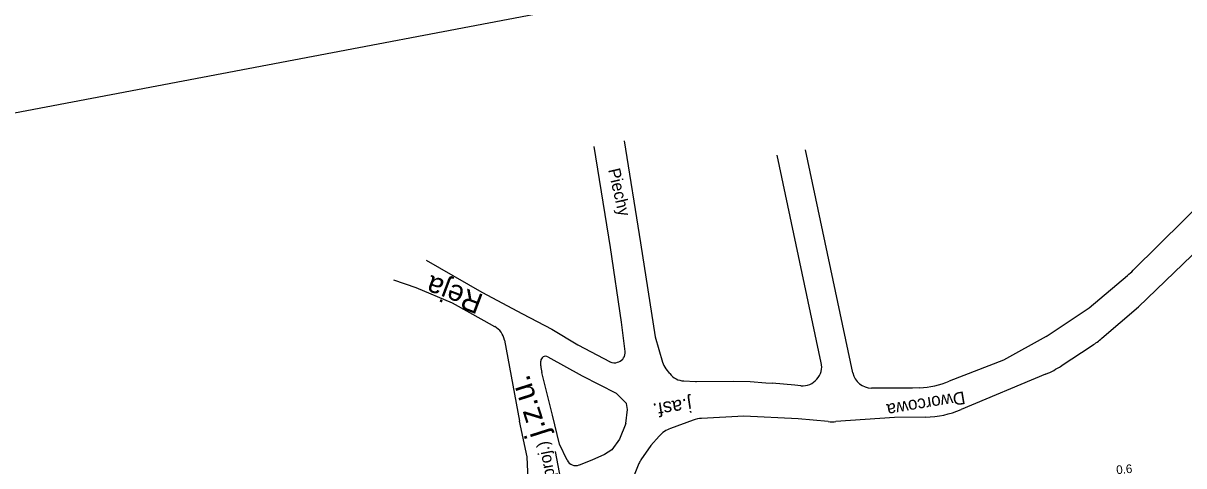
# Model space of a CAD drawing. Extents: x 6541740 to 6566395, y 5525066 to 5530361.
# Drawn here: x 6557139.8 to 6557260.7, y 5526221.5 to 5526267.5 of the extents above; entities that cross this region are included whole.
import ezdxf

# ---------------------------------------------------------------- set-up
doc = ezdxf.new("R2010")
doc.units = 0
for name, color, linetype in [('ps_wymiarowanie', 7, 'Continuous'), ('TOR_PRZEK_P-teren istniejacy', 7, 'Continuous'), ('TOR_PS_ODW-osadniki', 7, 'Continuous'), ('TOR_PS_OPIS_T-opis geometrii-wzdluz_cz torowa', 7, 'Continuous'), ('TOR_PS_P-chodniki i place ładunkowe', 7, 'Continuous'), ('TOR_PS_T-wypelnienia', 7, 'Continuous')]:
    doc.layers.add(name, color=color, linetype=linetype)

msp = doc.modelspace()

# ---------------------------------------------------------------- linework, layer by layer
at = {"layer": 'ps_wymiarowanie'}
for centre, radius, start, end in [((6557248.42, 5526248.93), 10, 310.0028, 314.6686), ((6557248.42, 5526248.93), 10, 310.0028, 314.6686), ((6557245.69, 5526242.35), 10, 303.3438, 310.455), ((6557245.69, 5526242.35), 10, 303.3438, 310.455), ((6557194.2, 5526232.37), 0.5, 60.8195, 180.6029), ((6557194.2, 5526232.37), 0.5, 60.8195, 180.6029), ((6557201.49, 5526233.23), 1, 289.4971, 6.7702), ((6557201.49, 5526233.23), 1, 289.4971, 6.7702), ((6557196.71, 5526231.91), 3, 180.6029, 194.1), ((6557196.71, 5526231.91), 3, 180.6029, 194.1), ((6557201.38, 5526233.19), 1, 242.3583, 289.4971), ((6557201.38, 5526233.19), 1, 242.3583, 289.4971), ((6557242.46, 5526240.23), 10, 292.7213, 303.3438), ((6557242.46, 5526240.23), 10, 292.7213, 303.3438), ((6557232.62, 5526239.57), 10, 273.214, 291.4489), ((6557232.62, 5526239.57), 10, 273.214, 291.4489), ((6557233.66, 5526236.54), 10, 270.9484, 292.7213), ((6557233.66, 5526236.54), 10, 270.9484, 292.7213), ((6557210.63, 5526223.41), 3, 93.2028, 110.1658), ((6557210.63, 5526223.41), 3, 93.2028, 110.1658), ((6557208.26, 5526222.54), 3, 110.1658, 137.6672), ((6557208.26, 5526222.54), 3, 110.1658, 137.6672), ((6557197.35, 5526222.49), 1, 205.9113, 291.4027), ((6557197.35, 5526222.49), 1, 205.9113, 291.4027)]:
    msp.add_arc(centre, radius, start, end, dxfattribs=at)
at = {"layer": 'TOR_PS_OPIS_T-opis geometrii-wzdluz_cz torowa'}
msp.add_line((6557205.79, 5526167.19), (6557195.23, 5526222.94), dxfattribs=at)
at = {"layer": 'TOR_PS_P-chodniki i place ładunkowe'}
msp.add_lwpolyline([(6558088.33, 5526146.08), (6556747.21, 5525891.87), (6556693.76, 5526173.84), (6558034.88, 5526428.06)], close=True, dxfattribs=at)
at = {"layer": 'TOR_PS_T-wypelnienia'}
for p, q in [((6557255.45, 5526241.82), (6557277.89, 5526264)), ((6557222.94, 5526232.2), (6557218.33, 5526253.81)), ((6557222.94, 5526232.2), (6557218.33, 5526253.81)), ((6557226.23, 5526231.14), (6557221.28, 5526254.37)), ((6557226.23, 5526231.14), (6557221.28, 5526254.37)), ((6557255.45, 5526241.82), (6557263.73, 5526250.01)), ((6557256, 5526238), (6557267.04, 5526248.67)), ((6557256, 5526238), (6557267.04, 5526248.67)), ((6557181.74, 5526242.89), (6557187.56, 5526239.53)), ((6557181.74, 5526242.89), (6557187.56, 5526239.53)), ((6557250.85, 5526237.92), (6557254.85, 5526241.27)), ((6557250.85, 5526237.92), (6557254.85, 5526241.27)), ((6557180.73, 5526240.01), (6557178.39, 5526240.8)), ((6557180.73, 5526240.01), (6557178.39, 5526240.8)), ((6557184.49, 5526238.39), (6557180.73, 5526240.01)), ((6557184.49, 5526238.39), (6557180.73, 5526240.01)), ((6557187.56, 5526239.53), (6557191.81, 5526237.3)), ((6557187.56, 5526239.53), (6557191.81, 5526237.3)), ((6557187.79, 5526236.57), (6557184.49, 5526238.39)), ((6557187.79, 5526236.57), (6557184.49, 5526238.39)), ((6557246.37, 5526234.93), (6557250.85, 5526237.92)), ((6557246.37, 5526234.93), (6557250.85, 5526237.92)), ((6557252.17, 5526234.74), (6557256, 5526238)), ((6557252.17, 5526234.74), (6557256, 5526238)), ((6557188.92, 5526235.95), (6557187.79, 5526236.57)), ((6557188.92, 5526235.95), (6557187.79, 5526236.57)), ((6557191.81, 5526237.3), (6557194.85, 5526235.7)), ((6557191.81, 5526237.3), (6557194.85, 5526235.7)), ((6557246.37, 5526234.93), (6557241.93, 5526232.48)), ((6557246.37, 5526234.93), (6557241.93, 5526232.48)), ((6557247.95, 5526231.87), (6557251.18, 5526234)), ((6557247.95, 5526231.87), (6557251.18, 5526234)), ((6557241.93, 5526232.48), (6557236.28, 5526230.26)), ((6557241.93, 5526232.48), (6557236.28, 5526230.26)), ((6557246.32, 5526231), (6557237.52, 5526227.32)), ((6557246.32, 5526231), (6557237.52, 5526227.32)), ((6557232.44, 5526229.54), (6557228.18, 5526229.56)), ((6557232.44, 5526229.54), (6557228.18, 5526229.56)), ((6557233.18, 5526229.59), (6557232.44, 5526229.54)), ((6557233.18, 5526229.59), (6557232.44, 5526229.54)), ((6557233.82, 5526226.54), (6557230.58, 5526226.49)), ((6557233.82, 5526226.54), (6557230.58, 5526226.49))]:
    msp.add_line(p, q, dxfattribs=at)
for points in [[(6557202.48, 5526233.35), (6557202.12, 5526236.41), (6557200.97, 5526244.19), (6557199.27, 5526254.72)], [(6557202.48, 5526233.35), (6557202.12, 5526236.41), (6557200.97, 5526244.19), (6557199.27, 5526254.72)], [(6557202.41, 5526255.31), (6557204.09, 5526244.69), (6557205.61, 5526234.89), (6557206.38, 5526232.25)], [(6557202.41, 5526255.31), (6557204.09, 5526244.69), (6557205.61, 5526234.89), (6557206.38, 5526232.25)], [(6557194.85, 5526235.7), (6557197.56, 5526234.06), (6557200.92, 5526232.3)], [(6557194.85, 5526235.7), (6557197.56, 5526234.06), (6557200.92, 5526232.3)], [(6557189.92, 5526234.56), (6557191.47, 5526226.12)], [(6557189.92, 5526234.56), (6557191.47, 5526226.12)], [(6557194.45, 5526232.81), (6557198, 5526230.83), (6557201.55, 5526229.02), (6557202.63, 5526227.95)], [(6557194.45, 5526232.81), (6557198, 5526230.83), (6557201.55, 5526229.02), (6557202.63, 5526227.95)], [(6557193.71, 5526231.87), (6557193.7, 5526232.37)], [(6557193.71, 5526231.87), (6557193.7, 5526232.37)], [(6557201.71, 5526232.25), (6557201.82, 5526232.28)], [(6557201.71, 5526232.25), (6557201.82, 5526232.28)], [(6557206.73, 5526231.57), (6557207.13, 5526231.06)], [(6557206.73, 5526231.57), (6557207.13, 5526231.06)], [(6557194.91, 5526226.74), (6557193.8, 5526231.17)], [(6557194.91, 5526226.74), (6557193.8, 5526231.17)], [(6557208.62, 5526230.3), (6557209.82, 5526230.25)], [(6557208.62, 5526230.3), (6557209.82, 5526230.25)], [(6557209.93, 5526230.25), (6557213.82, 5526230.29), (6557215.53, 5526230.24)], [(6557209.93, 5526230.25), (6557213.82, 5526230.29), (6557215.53, 5526230.24)], [(6557215.53, 5526230.24), (6557217.17, 5526230.12), (6557217.82, 5526230.07)], [(6557215.53, 5526230.24), (6557217.17, 5526230.12), (6557217.82, 5526230.07)], [(6557220.82, 5526229.79), (6557220.17, 5526229.85), (6557217.82, 5526230.07)], [(6557220.82, 5526229.79), (6557220.17, 5526229.85), (6557217.82, 5526230.07)], [(6557202.57, 5526225.86), (6557202.75, 5526227.34), (6557202.63, 5526227.95)], [(6557202.57, 5526225.86), (6557202.75, 5526227.34), (6557202.63, 5526227.95)], [(6557196.45, 5526222.05), (6557195.64, 5526223.72), (6557194.91, 5526226.74)], [(6557196.45, 5526222.05), (6557195.64, 5526223.72), (6557194.91, 5526226.74)], [(6557192.41, 5526219.26), (6557192.3, 5526222.39), (6557191.47, 5526226.12)], [(6557192.41, 5526219.26), (6557192.3, 5526222.39), (6557191.47, 5526226.12)], [(6557202.57, 5526225.86), (6557201.92, 5526224.25), (6557201.12, 5526223.14), (6557200.34, 5526222.65), (6557199.02, 5526222.07), (6557199.02, 5526222.07), (6557197.72, 5526221.55)], [(6557202.57, 5526225.86), (6557201.92, 5526224.25), (6557201.12, 5526223.14), (6557200.34, 5526222.65), (6557199.02, 5526222.07), (6557199.02, 5526222.07), (6557197.72, 5526221.55)], [(6557209.6, 5526226.23), (6557207.22, 5526225.35)], [(6557209.6, 5526226.23), (6557207.22, 5526225.35)], [(6557223.67, 5526226.07), (6557220.53, 5526226.36), (6557214.85, 5526226.65), (6557210.47, 5526226.4)], [(6557223.67, 5526226.07), (6557220.53, 5526226.36), (6557214.85, 5526226.65), (6557210.47, 5526226.4)], [(6557230.58, 5526226.49), (6557224.46, 5526226.07)], [(6557230.58, 5526226.49), (6557224.46, 5526226.07)], [(6557206.04, 5526224.56), (6557205.16, 5526223.59), (6557204.14, 5526222.09)], [(6557206.04, 5526224.56), (6557205.16, 5526223.59), (6557204.14, 5526222.09)], [(6557203.93, 5526221.71), (6557203.24, 5526219.97)], [(6557203.93, 5526221.71), (6557203.24, 5526219.97)]]:
    msp.add_lwpolyline(points, dxfattribs=at)
for centre, radius, start, end in [((6557187.95, 5526234.2), 2, 10.4207, 61.2035), ((6557187.95, 5526234.2), 2, 10.4207, 61.2035), ((6557208.3, 5526232.81), 2, 196.2795, 218.1814), ((6557208.3, 5526232.81), 2, 196.2795, 218.1814), ((6557220.98, 5526231.79), 2, 265.2814, 12.0228), ((6557220.98, 5526231.79), 2, 265.2814, 12.0228), ((6557208.71, 5526232.3), 2, 218.1814, 267.4814), ((6557208.71, 5526232.3), 2, 218.1814, 267.4814), ((6557228.18, 5526231.56), 2, 192.0228, 269.7642), ((6557228.18, 5526231.56), 2, 192.0228, 269.7642), ((6557209.91, 5526232.25), 2, 267.4814, 270.5877), ((6557209.91, 5526232.25), 2, 267.4814, 270.5877), ((6557224.12, 5526231.05), 5, 264.8144, 273.9481), ((6557224.12, 5526231.05), 5, 264.8144, 273.9481), ((6557205.79, 5526220.96), 2, 145.6857, 158.1531), ((6557205.79, 5526220.96), 2, 145.6857, 158.1531)]:
    msp.add_arc(centre, radius, start, end, dxfattribs=at)

# ---------------------------------------------------------------- texts
at = {"layer": 'TOR_PRZEK_P-teren istniejacy'}
for s, height, rotation, p in [('Piechy', 1.261, 283.018, (6557200.71, 5526252.29)), ('Piechy', 1.261, 283.018, (6557200.71, 5526252.29)), ('Reja', 2.163, 159.3176, (6557187.84, 5526239.23)), ('Reja', 2.163, 159.3176, (6557187.84, 5526239.23)), ('j.z.u.', 2.342, 107.6577, (6557194.44, 5526224.8)), ('j.z.u.', 2.342, 107.6577, (6557194.44, 5526224.8)), ('Dworcowa', 1.321, 189.4623, (6557237.81, 5526229.23)), ('Dworcowa', 1.321, 189.4623, (6557237.81, 5526229.23)), ('j.asf.', 1.443, 188.5696, (6557209.32, 5526228.53)), ('j.asf.', 1.443, 188.5696, (6557209.32, 5526228.53))]:
    msp.add_text(s, height=height, rotation=rotation, dxfattribs=at).set_placement(p)
at = {"layer": 'TOR_PS_ODW-osadniki'}
msp.add_text('0.6', height=0.9, rotation=5.0501, dxfattribs=at).set_placement((6557253.72, 5526220.59))
msp.add_text('0.6', height=0.9, rotation=5.0501, dxfattribs=at).set_placement((6557253.72, 5526220.59))
at = {"layer": 'TOR_PS_OPIS_T-opis geometrii-wzdluz_cz torowa'}
msp.add_text('km 61+472(istn.)=km 61+472(proj.)  ', height=1.25, rotation=101.1578, dxfattribs=at).set_placement((6557199.5, 5526198.45))

doc.saveas('drawing.dxf')
